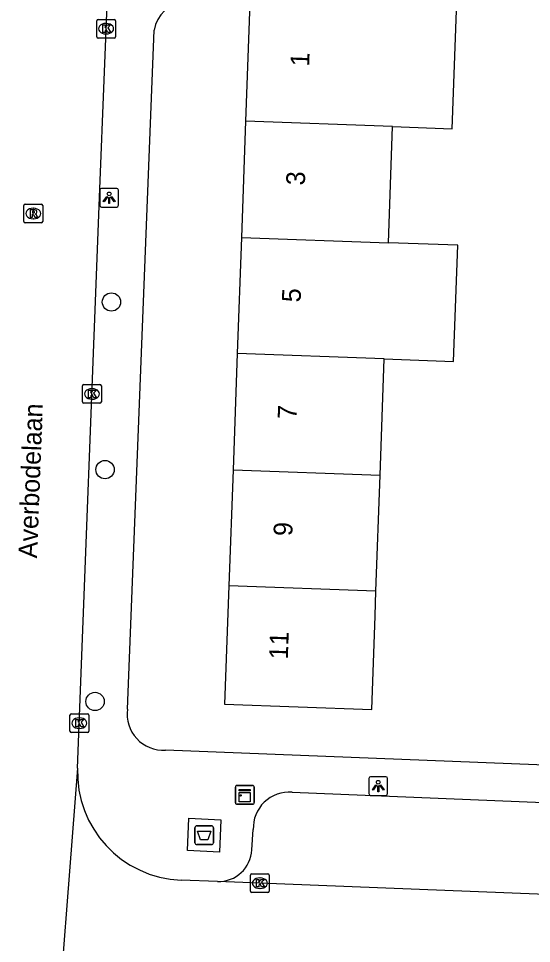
# Model space of a CAD drawing. Extents: x 160732 to 162105, y 387428 to 388479.
# Drawn here: x 161615.26 to 161642.59, y 387929.15 to 387978.46 of the extents above; entities that cross this region are included whole.
import ezdxf

# ---------------------------------------------------------------- set-up
doc = ezdxf.new("R2010")
doc.units = 0
for name, color, linetype in [('IMGEO_Afval_apart_plaats', 7, 'Continuous'), ('IMGEO_Boom', 7, 'Continuous'), ('IMGEO_Kast', 7, 'Continuous'), ('IMGEO_Kolk', 7, 'Continuous'), ('IMGEO_Lichtpunt', 7, 'Continuous'), ('IMGEO_Openbare_ruimte_label', 7, 'Continuous'), ('IMGEO_Pand', 7, 'Continuous'), ('IMGEO_Pand_nummerreeks', 7, 'Continuous'), ('IMGEO_Rijbaan_lokaal_open', 7, 'Continuous'), ('IMGEO_Rioolput', 7, 'Continuous'), ('IMGEO_Voetpad_gesloten', 7, 'Continuous'), ('IMGEO_Voetpad_open', 7, 'Continuous')]:
    doc.layers.add(name, color=color, linetype=linetype)

msp = doc.modelspace()

# ---------------------------------------------------------------- linework, layer by layer
at = {"layer": 'IMGEO_Afval_apart_plaats'}
for p, q in [((161624.661, 387934.521), (161624.661, 387935.321)), ((161624.661, 387935.321), (161624.661, 387934.521)), ((161624.761, 387935.421), (161625.551, 387935.421)), ((161625.551, 387935.421), (161624.761, 387935.421)), ((161625.651, 387935.321), (161625.651, 387934.521)), ((161625.651, 387934.521), (161625.651, 387935.321)), ((161625.551, 387934.421), (161624.761, 387934.421)), ((161624.761, 387934.421), (161625.551, 387934.421))]:
    msp.add_line(p, q, dxfattribs=at)
msp.add_lwpolyline([(161624.804, 387935.135), (161625.508, 387935.135), (161625.359, 387934.665), (161624.953, 387934.665), (161624.804, 387935.135)], dxfattribs=at)
for centre, start, end in [((161624.761, 387935.321), 90, 180), ((161624.761, 387935.321), 90, 180), ((161625.551, 387935.321), 0, 90), ((161625.551, 387935.321), 360, 90), ((161624.761, 387934.521), 180, 270), ((161624.761, 387934.521), 180, 270), ((161625.551, 387934.521), 270, 0), ((161625.551, 387934.521), 270, 0)]:
    msp.add_arc(centre, 0.1, start, end, dxfattribs=at)
at = {"layer": 'IMGEO_Boom'}
for centre in [(161620.216, 387963.349), (161619.873, 387954.413), (161619.343, 387942.05)]:
    msp.add_circle(centre, 0.489, dxfattribs=at)
at = {"layer": 'IMGEO_Kast'}
for p, q in [((161626.817, 387936.649), (161626.817, 387937.49)), ((161626.817, 387937.49), (161626.817, 387936.649)), ((161626.892, 387937.574), (161627.733, 387937.574)), ((161627.733, 387937.574), (161626.892, 387937.574)), ((161627.817, 387937.499), (161627.817, 387936.658)), ((161627.817, 387936.658), (161627.817, 387937.499)), ((161627.742, 387936.574), (161626.901, 387936.574)), ((161626.901, 387936.574), (161627.742, 387936.574))]:
    msp.add_line(p, q, dxfattribs=at)
for points in [[(161627.012, 387937.364), (161627.612, 387937.364), (161627.612, 387937.279), (161627.012, 387937.279), (161627.012, 387937.364)], [(161627.012, 387937.189), (161627.612, 387937.189), (161627.612, 387936.7), (161627.012, 387936.7), (161627.012, 387937.189)]]:
    msp.add_lwpolyline(points, dxfattribs=at)
msp.add_circle((161627.096, 387937.038), 0.0377, dxfattribs=at)
for centre, start, end in [((161626.895, 387937.496), 92.4484, 184.2845), ((161626.895, 387937.496), 92.4484, 184.2845), ((161627.739, 387937.496), 2.4484, 94.2845), ((161627.739, 387937.496), 2.4484, 94.2845), ((161626.895, 387936.652), 182.4484, 274.2845), ((161626.895, 387936.652), 182.4484, 274.2845), ((161627.739, 387936.652), 272.4484, 4.2845), ((161627.739, 387936.652), 272.4484, 4.2845)]:
    msp.add_arc(centre, 0.0779, start, end, dxfattribs=at)
at = {"layer": 'IMGEO_Kolk'}
for p, q in [((161619.506, 387978.419), (161620.358, 387978.419)), ((161619.431, 387977.493), (161619.431, 387978.345)), ((161619.919, 387978.199), (161619.944, 387978.199)), ((161620.432, 387978.345), (161620.432, 387977.493)), ((161620.358, 387977.419), (161619.506, 387977.419)), ((161619.942, 387977.639), (161619.917, 387977.639)), ((161618.676, 387958.022), (161618.676, 387958.874)), ((161618.751, 387958.948), (161619.603, 387958.948)), ((161619.164, 387958.728), (161619.189, 387958.728)), ((161619.677, 387958.874), (161619.677, 387958.022)), ((161619.187, 387958.168), (161619.162, 387958.168)), ((161619.603, 387957.948), (161618.751, 387957.948)), ((161618.005, 387940.467), (161618.005, 387941.319)), ((161618.08, 387941.393), (161618.932, 387941.393)), ((161618.493, 387941.173), (161618.518, 387941.173)), ((161619.006, 387941.319), (161619.006, 387940.467)), ((161618.516, 387940.613), (161618.491, 387940.613)), ((161618.932, 387940.393), (161618.08, 387940.393)), ((161627.625, 387931.935), (161627.625, 387932.787)), ((161627.7, 387932.861), (161628.552, 387932.861)), ((161628.113, 387932.641), (161628.138, 387932.641)), ((161628.626, 387932.787), (161628.626, 387931.935)), ((161628.136, 387932.081), (161628.111, 387932.081)), ((161628.552, 387931.861), (161627.7, 387931.861))]:
    msp.add_line(p, q, dxfattribs=at)
for points in [[(161619.506, 387978.419), (161620.358, 387978.419)], [(161619.431, 387977.493), (161619.431, 387978.345)], [(161619.752, 387978.119), (161619.875, 387978.119), (161619.875, 387977.968), (161620.005, 387978.119), (161620.169, 387978.119), (161620.023, 387977.968), (161620.176, 387977.719), (161620.024, 387977.719), (161619.939, 387977.883), (161619.875, 387977.816), (161619.875, 387977.719), (161619.752, 387977.719), (161619.752, 387978.119)], [(161620.432, 387978.345), (161620.432, 387977.493)], [(161620.358, 387977.419), (161619.506, 387977.419)], [(161618.676, 387958.022), (161618.676, 387958.874)], [(161618.751, 387958.948), (161619.603, 387958.948)], [(161619.677, 387958.874), (161619.677, 387958.022)], [(161618.997, 387958.648), (161619.12, 387958.648), (161619.12, 387958.497), (161619.25, 387958.648), (161619.414, 387958.648), (161619.268, 387958.497), (161619.421, 387958.248), (161619.269, 387958.248), (161619.184, 387958.412), (161619.12, 387958.345), (161619.12, 387958.248), (161618.997, 387958.248), (161618.997, 387958.648)], [(161619.603, 387957.948), (161618.751, 387957.948)], [(161618.005, 387940.467), (161618.005, 387941.319)], [(161618.08, 387941.393), (161618.932, 387941.393)], [(161618.326, 387941.093), (161618.449, 387941.093), (161618.449, 387940.942), (161618.579, 387941.093), (161618.743, 387941.093), (161618.597, 387940.942), (161618.75, 387940.693), (161618.598, 387940.693), (161618.513, 387940.857), (161618.449, 387940.79), (161618.449, 387940.693), (161618.326, 387940.693), (161618.326, 387941.093)], [(161619.006, 387941.319), (161619.006, 387940.467)], [(161618.932, 387940.393), (161618.08, 387940.393)], [(161627.625, 387931.935), (161627.625, 387932.787)], [(161627.7, 387932.861), (161628.552, 387932.861)], [(161627.946, 387932.561), (161628.069, 387932.561), (161628.069, 387932.41), (161628.199, 387932.561), (161628.363, 387932.561), (161628.217, 387932.41), (161628.37, 387932.161), (161628.218, 387932.161), (161628.133, 387932.325), (161628.069, 387932.258), (161628.069, 387932.161), (161627.946, 387932.161), (161627.946, 387932.561)], [(161628.626, 387932.787), (161628.626, 387931.935)], [(161628.552, 387931.861), (161627.7, 387931.861)]]:
    msp.add_lwpolyline(points, dxfattribs=at)
for centre, start, end in [((161619.508, 387978.343), 91.552, 178.448), ((161619.508, 387978.343), 91.552, 178.448), ((161620.356, 387978.343), 1.552, 88.448), ((161620.356, 387978.343), 1.552, 88.448), ((161619.508, 387977.495), 181.552, 268.448), ((161619.508, 387977.495), 181.552, 268.448), ((161620.356, 387977.495), 271.552, 358.448), ((161620.356, 387977.495), 271.552, 358.448), ((161618.753, 387958.872), 91.552, 178.448), ((161618.753, 387958.872), 91.552, 178.448), ((161619.601, 387958.872), 1.552, 88.448), ((161619.601, 387958.872), 1.552, 88.448), ((161618.753, 387958.024), 181.552, 268.448), ((161618.753, 387958.024), 181.552, 268.448), ((161619.601, 387958.024), 271.552, 358.448), ((161619.601, 387958.024), 271.552, 358.448), ((161618.082, 387941.317), 91.552, 178.448), ((161618.082, 387941.317), 91.552, 178.448), ((161618.93, 387941.317), 1.552, 88.448), ((161618.93, 387941.317), 1.552, 88.448), ((161618.082, 387940.469), 181.552, 268.448), ((161618.082, 387940.469), 181.552, 268.448), ((161618.93, 387940.469), 271.552, 358.448), ((161618.93, 387940.469), 271.552, 358.448), ((161627.702, 387932.785), 91.552, 178.448), ((161627.702, 387932.785), 91.552, 178.448), ((161628.55, 387932.785), 1.552, 88.448), ((161628.55, 387932.785), 1.552, 88.448), ((161627.702, 387931.937), 181.552, 268.448), ((161627.702, 387931.937), 181.552, 268.448), ((161628.55, 387931.937), 271.552, 358.448), ((161628.55, 387931.937), 271.552, 358.448)]:
    msp.add_arc(centre, 0.0765, start, end, dxfattribs=at)
for centre, major_axis, ratio, start_param, end_param in [((161619.918, 387977.919), (-0.387, 0.002), 0.722429, 4.712389, 7.853982), ((161619.943, 387977.919), (-0.39, 0.002), 0.717154, 1.570796, 4.712389), ((161619.163, 387958.448), (-0.387, 0.002), 0.722429, 4.712389, 7.853982), ((161619.188, 387958.448), (-0.39, 0.002), 0.717154, 1.570796, 4.712389), ((161618.492, 387940.893), (-0.387, 0.002), 0.722429, 4.712389, 7.853982), ((161618.517, 387940.893), (-0.39, 0.002), 0.717154, 1.570796, 4.712389), ((161628.112, 387932.361), (-0.387, 0.002), 0.722429, 4.712389, 7.853982), ((161628.137, 387932.361), (-0.39, 0.002), 0.717154, 1.570796, 4.712389)]:
    msp.add_ellipse(centre, major_axis=major_axis, ratio=ratio, start_param=start_param, end_param=end_param, dxfattribs=at)
at = {"layer": 'IMGEO_Lichtpunt'}
for p, q in [((161619.595, 387969.313), (161619.595, 387968.506)), ((161619.595, 387969.313), (161619.595, 387968.506)), ((161620.497, 387969.408), (161619.689, 387969.408)), ((161620.497, 387969.408), (161619.689, 387969.408)), ((161620.591, 387968.506), (161620.591, 387969.313)), ((161620.591, 387968.506), (161620.591, 387969.313)), ((161619.689, 387968.412), (161620.497, 387968.412)), ((161619.689, 387968.412), (161620.497, 387968.412)), ((161633.931, 387937.945), (161633.931, 387937.138)), ((161633.931, 387937.945), (161633.931, 387937.138)), ((161634.833, 387938.04), (161634.025, 387938.04)), ((161634.833, 387938.04), (161634.025, 387938.04)), ((161634.927, 387937.138), (161634.927, 387937.945)), ((161634.927, 387937.138), (161634.927, 387937.945)), ((161634.025, 387937.044), (161634.833, 387937.044)), ((161634.025, 387937.044), (161634.833, 387937.044))]:
    msp.add_line(p, q, dxfattribs=at)
for points in [[(161619.969, 387968.977), (161620.008, 387968.949), (161619.82, 387968.687), (161619.782, 387968.714), (161619.969, 387968.977)], [(161620.071, 387968.929), (161620.118, 387968.929), (161620.118, 387968.607), (161620.071, 387968.607), (161620.071, 387968.929)], [(161620.181, 387968.949), (161620.219, 387968.976), (161620.406, 387968.714), (161620.367, 387968.686), (161620.181, 387968.949)], [(161634.305, 387937.609), (161634.344, 387937.581), (161634.156, 387937.319), (161634.118, 387937.346), (161634.305, 387937.609)], [(161634.407, 387937.561), (161634.454, 387937.561), (161634.454, 387937.239), (161634.407, 387937.239), (161634.407, 387937.561)], [(161634.517, 387937.581), (161634.555, 387937.608), (161634.742, 387937.346), (161634.703, 387937.318), (161634.517, 387937.581)]]:
    msp.add_lwpolyline(points, dxfattribs=at)
for centre in [(161620.094, 387969.111), (161634.43, 387937.743)]:
    msp.add_circle(centre, 0.0994, dxfattribs=at)
for centre, start, end in [((161619.689, 387969.313), 90, 180), ((161619.689, 387969.313), 90, 180), ((161620.497, 387969.313), 0, 90), ((161620.497, 387969.313), 0, 90), ((161619.689, 387968.506), 180, 270), ((161619.689, 387968.506), 180, 270), ((161620.497, 387968.506), 270, 0), ((161620.497, 387968.506), 270, 360), ((161634.025, 387937.945), 90, 180), ((161634.025, 387937.945), 90, 180), ((161634.833, 387937.945), 0, 90), ((161634.833, 387937.945), 0, 90), ((161634.025, 387937.138), 180, 270), ((161634.025, 387937.138), 180, 270), ((161634.833, 387937.138), 270, 0), ((161634.833, 387937.138), 270, 360)]:
    msp.add_arc(centre, 0.0946, start, end, dxfattribs=at)
at = {"layer": 'IMGEO_Pand'}
for points in [[(161627.585, 387979.295), (161627.358, 387972.983)], [(161635.196, 387972.702), (161638.375, 387972.588), (161638.602, 387978.9)], [(161627.358, 387972.983), (161627.136, 387966.79)], [(161635.196, 387972.702), (161627.358, 387972.983)], [(161634.974, 387966.509), (161635.196, 387972.702)], [(161627.136, 387966.79), (161626.914, 387960.598)], [(161627.136, 387966.79), (161634.974, 387966.509)], [(161634.751, 387960.317), (161638.443, 387960.184), (161638.666, 387966.376), (161634.974, 387966.509)], [(161626.914, 387960.598), (161626.692, 387954.405)], [(161634.751, 387960.317), (161626.914, 387960.598)], [(161634.529, 387954.124), (161634.751, 387960.317)], [(161626.692, 387954.405), (161626.47, 387948.213)], [(161626.692, 387954.405), (161634.529, 387954.124)], [(161634.306, 387947.932), (161634.529, 387954.124)], [(161626.47, 387948.213), (161626.243, 387941.901), (161634.08, 387941.62), (161634.259, 387946.617), (161634.306, 387947.932)], [(161634.306, 387947.932), (161626.47, 387948.213)]]:
    msp.add_lwpolyline(points, dxfattribs=at)
at = {"layer": 'IMGEO_Rijbaan_lokaal_open'}
for points in [[(161618.413, 387938.488), (161619.593, 387969.377), (161620.053, 387980.991), (161620.695, 387997.227), (161620.771, 387999.142), (161620.868, 388000)], [(161618.413, 387938.488), (161617.119, 387921.789), (161617.118, 387921.656)], [(161625.867, 387932.449), (161623.928, 387932.526)], [(161663.987, 387930.944), (161625.867, 387932.449)]]:
    msp.add_lwpolyline(points, dxfattribs=at)
msp.add_arc((161624.156, 387938.269), 5.747, 177.8116, 267.7276, dxfattribs=at)
at = {"layer": 'IMGEO_Rioolput'}
for p, q in [((161615.626, 387968.565), (161616.478, 387968.565)), ((161615.551, 387967.639), (161615.551, 387968.491)), ((161616.039, 387968.345), (161616.064, 387968.345)), ((161616.552, 387968.491), (161616.552, 387967.639)), ((161616.478, 387967.565), (161615.626, 387967.565)), ((161616.062, 387967.785), (161616.037, 387967.785))]:
    msp.add_line(p, q, dxfattribs=at)
for points in [[(161615.626, 387968.565), (161616.478, 387968.565)], [(161615.551, 387967.639), (161615.551, 387968.491)], [(161616.14, 387968.263), (161615.888, 387968.265), (161615.888, 387967.865)], [(161615.888, 387967.865), (161616.012, 387967.865), (161616.012, 387968.027), (161616.023, 387968.027)], [(161616.066, 387968.184), (161616.012, 387968.184), (161616.012, 387968.103)], [(161616.012, 387968.103), (161616.064, 387968.103)], [(161616.552, 387968.491), (161616.552, 387967.639)], [(161616.478, 387967.565), (161615.626, 387967.565)], [(161616.07, 387967.998), (161616.141, 387967.865), (161616.281, 387967.865), (161616.216, 387967.991)]]:
    msp.add_lwpolyline(points, dxfattribs=at)
for centre, radius, start, end in [((161615.628, 387968.489), 0.0765, 91.552, 178.448), ((161615.628, 387968.489), 0.0765, 91.552, 178.448), ((161616.476, 387968.489), 0.0765, 1.552, 88.448), ((161616.476, 387968.489), 0.0765, 1.552, 88.448), ((161616.022, 387967.974), 0.0533, 26.0293, 88.6989), ((161616.048, 387968.292), 0.19, 274.7715, 282.9687), ((161616.072, 387968.088), 0.0964, 77.0061, 93.1865), ((161616.086, 387968.145), 0.0378, 276.6634, 79.6772), ((161616.139, 387968.153), 0.109, 350.3612, 89.416), ((161616.137, 387968.153), 0.112, 277.5842, 350.9817), ((161616.121, 387967.938), 0.108, 29.5134, 73.7905), ((161615.628, 387967.641), 0.0765, 181.552, 268.448), ((161615.628, 387967.641), 0.0765, 181.552, 268.448), ((161616.476, 387967.641), 0.0765, 271.552, 358.448), ((161616.476, 387967.641), 0.0765, 271.552, 358.448)]:
    msp.add_arc(centre, radius, start, end, dxfattribs=at)
for centre, major_axis, ratio, start_param, end_param in [((161616.038, 387968.065), (-0.387, 0.002), 0.722429, 4.712389, 7.853982), ((161616.063, 387968.065), (-0.39, 0.002), 0.717154, 1.570796, 4.712389)]:
    msp.add_ellipse(centre, major_axis=major_axis, ratio=ratio, start_param=start_param, end_param=end_param, dxfattribs=at)
at = {"layer": 'IMGEO_Voetpad_gesloten'}
msp.add_lwpolyline([(161626.049, 387935.744), (161625.968, 387934.017), (161624.264, 387934.097), (161624.345, 387935.824), (161626.049, 387935.744)], dxfattribs=at)
at = {"layer": 'IMGEO_Voetpad_open'}
for points in [[(161621.069, 387941.649), (161622.486, 387977.849)], [(161645.571, 387938.565), (161623.099, 387939.457)], [(161629.836, 387937.211), (161660.523, 387935.949)], [(161627.694, 387934.148), (161627.773, 387935.223)]]:
    msp.add_lwpolyline(points, dxfattribs=at)
for centre, radius, start, end in [((161624.416, 387977.484), 1.964, 100.1215, 169.2972), ((161622.971, 387941.375), 1.922, 171.7974, 273.8079), ((161629.688, 387935.3), 1.917, 85.5771, 182.3016), ((161625.911, 387934.234), 1.785, 268.6008, 357.2411)]:
    msp.add_arc(centre, radius, start, end, dxfattribs=at)

# ---------------------------------------------------------------- texts
at = {"layer": 'IMGEO_Openbare_ruimte_label'}
msp.add_text('Averbodelaan', height=1, rotation=87.8216, dxfattribs=at).set_placement((161616.249, 387949.673))
at = {"layer": 'IMGEO_Pand_nummerreeks'}
for s, rotation, p in [('1', 87.9433, (161630.746, 387975.9)), ('3', 87.9446, (161630.517, 387969.553)), ('5', 87.9433, (161630.294, 387963.321)), ('7', 87.9446, (161630.069, 387957.089)), ('9', 87.9446, (161629.846, 387950.856)), ('11', 87.9446, (161629.611, 387944.279))]:
    msp.add_text(s, height=1, rotation=rotation, dxfattribs=at).set_placement(p)

doc.saveas('drawing.dxf')
